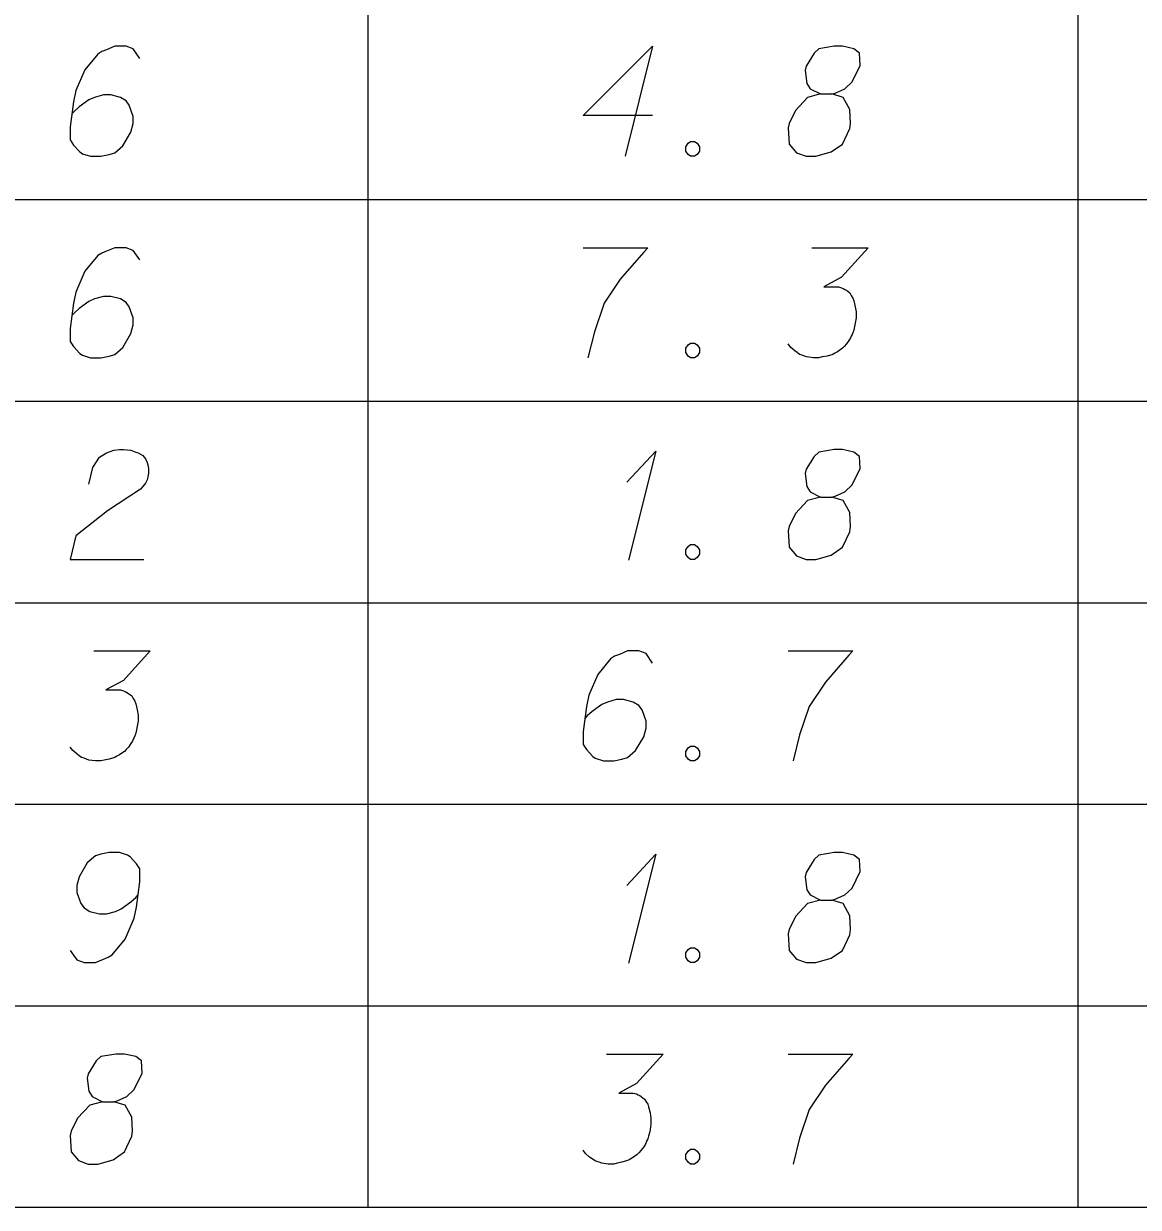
# Model space of a CAD drawing. Extents: x 2074207 to 2076812, y 516372 to 523312.
# Drawn here: x 2076573.1 to 2076621.8, y 519496.2 to 519547.9 of the extents above; entities that cross this region are included whole.
import ezdxf

# ---------------------------------------------------------------- set-up
doc = ezdxf.new("R2010")
doc.units = 0
for name, color, linetype in [('Prop DirtTable_ Soil Test Results - Outline (Major)', 7, 'Continuous'), ('Prop DirtTable_ Soil Test Results - Outline (Minor)', 7, 'Continuous'), ('Prop DirtTable_ Soil Test Results - Tx (Sample Data)', 7, 'Continuous')]:
    doc.layers.add(name, color=color, linetype=linetype)

msp = doc.modelspace()

# ---------------------------------------------------------------- linework, layer by layer
at = {"layer": 'Prop DirtTable_ Soil Test Results - Outline (Major)'}
msp.add_line((2076260.609, 519496.2), (2076811.903, 519496.2), dxfattribs=at)
at = {"layer": 'Prop DirtTable_ Soil Test Results - Outline (Minor)'}
for p, q in [((2076588.114, 519549), (2076588.114, 519540.2)), ((2076619.134, 519540.2), (2076619.134, 519549)), ((2076260.609, 519540.2), (2076811.903, 519540.2)), ((2076260.609, 519540.2), (2076811.903, 519540.2)), ((2076588.114, 519540.2), (2076588.114, 519531.4)), ((2076619.134, 519531.4), (2076619.134, 519540.2)), ((2076260.609, 519531.4), (2076811.903, 519531.4)), ((2076260.609, 519531.4), (2076811.903, 519531.4)), ((2076588.114, 519531.4), (2076588.114, 519522.6)), ((2076619.134, 519522.6), (2076619.134, 519531.4)), ((2076260.609, 519522.6), (2076811.903, 519522.6)), ((2076260.609, 519522.6), (2076811.903, 519522.6)), ((2076588.114, 519522.6), (2076588.114, 519513.8)), ((2076619.134, 519513.8), (2076619.134, 519522.6)), ((2076260.609, 519513.8), (2076811.903, 519513.8)), ((2076260.609, 519513.8), (2076811.903, 519513.8)), ((2076588.114, 519513.8), (2076588.114, 519505)), ((2076619.134, 519505), (2076619.134, 519513.8)), ((2076260.609, 519505), (2076811.903, 519505)), ((2076260.609, 519505), (2076811.903, 519505)), ((2076588.114, 519505), (2076588.114, 519496.2)), ((2076619.134, 519496.2), (2076619.134, 519505)), ((2076260.609, 519496.2), (2076811.903, 519496.2))]:
    msp.add_line(p, q, dxfattribs=at)
at = {"layer": 'Prop DirtTable_ Soil Test Results - Tx (Sample Data)'}
for points in [[(2076578.149, 519546.362), (2076577.867, 519546.778), (2076577.55, 519546.891), (2076577.056, 519546.891), (2076576.703, 519546.74), (2076576.491, 519546.664), (2076576.315, 519546.551), (2076575.751, 519545.87), (2076575.363, 519544.963), (2076575.257, 519544.472), (2076575.116, 519543.376), (2076575.116, 519542.809), (2076575.257, 519542.582), (2076575.539, 519542.28), (2076575.645, 519542.204), (2076575.998, 519542.091), (2076576.456, 519542.091), (2076576.809, 519542.167), (2076577.056, 519542.242), (2076577.409, 519542.544), (2076577.761, 519543.149), (2076577.867, 519543.527), (2076577.867, 519543.83), (2076577.691, 519544.321), (2076577.55, 519544.51), (2076577.303, 519544.661), (2076576.879, 519544.774), (2076576.562, 519544.774), (2076576.174, 519544.661), (2076575.927, 519544.548), (2076575.504, 519544.245), (2076575.292, 519544.056), (2076575.186, 519543.943)], [(2076600.549, 519543.867), (2076597.516, 519543.867), (2076600.549, 519546.891), (2076599.35, 519542.091)], [(2076607.887, 519544.812), (2076608.38, 519544.812), (2076608.522, 519544.85), (2076608.945, 519545.039), (2076609.262, 519545.341), (2076609.615, 519546.059), (2076609.58, 519546.589), (2076609.333, 519546.778), (2076608.839, 519546.891), (2076608.486, 519546.891), (2076607.816, 519546.778), (2076607.604, 519546.589), (2076607.252, 519546.022), (2076607.216, 519545.833), (2076607.287, 519545.266), (2076607.428, 519545.039), (2076607.887, 519544.812), (2076607.322, 519544.661), (2076606.793, 519544.094), (2076606.511, 519543.527), (2076606.476, 519543.338), (2076606.511, 519542.62), (2076606.828, 519542.242), (2076607.252, 519542.091), (2076607.675, 519542.091), (2076608.345, 519542.28), (2076608.839, 519542.62), (2076609.157, 519543.3), (2076609.192, 519543.527), (2076609.157, 519544.132), (2076608.874, 519544.661), (2076608.38, 519544.812)], [(2076602.207, 519542.733), (2076602.384, 519542.733), (2076602.489, 519542.658), (2076602.595, 519542.507), (2076602.595, 519542.318), (2076602.489, 519542.167), (2076602.384, 519542.091), (2076602.207, 519542.091), (2076602.101, 519542.167), (2076601.996, 519542.318), (2076601.996, 519542.507), (2076602.101, 519542.658), (2076602.207, 519542.733)], [(2076578.149, 519537.562), (2076577.867, 519537.978), (2076577.55, 519538.091), (2076577.056, 519538.091), (2076576.703, 519537.94), (2076576.491, 519537.864), (2076576.315, 519537.751), (2076575.751, 519537.07), (2076575.363, 519536.163), (2076575.257, 519535.672), (2076575.116, 519534.576), (2076575.116, 519534.009), (2076575.257, 519533.782), (2076575.539, 519533.48), (2076575.645, 519533.404), (2076575.998, 519533.291), (2076576.456, 519533.291), (2076576.809, 519533.367), (2076577.056, 519533.442), (2076577.409, 519533.744), (2076577.761, 519534.349), (2076577.867, 519534.727), (2076577.867, 519535.03), (2076577.691, 519535.521), (2076577.55, 519535.71), (2076577.303, 519535.861), (2076576.879, 519535.974), (2076576.562, 519535.974), (2076576.174, 519535.861), (2076575.927, 519535.748), (2076575.504, 519535.445), (2076575.292, 519535.256), (2076575.186, 519535.143)], [(2076597.516, 519538.091), (2076600.338, 519538.091), (2076600.161, 519537.902), (2076599.138, 519536.73), (2076598.433, 519535.672), (2076598.009, 519534.425), (2076597.727, 519533.291)], [(2076607.499, 519538.091), (2076609.968, 519538.091), (2076608.804, 519536.806), (2076608.028, 519536.39), (2076608.663, 519536.39), (2076608.804, 519536.352), (2076608.874, 519536.315), (2076608.945, 519536.277), (2076609.015, 519536.239), (2076609.157, 519536.126), (2076609.227, 519536.012), (2076609.298, 519535.899), (2076609.333, 519535.785), (2076609.403, 519535.521), (2076609.439, 519535.294), (2076609.439, 519535.181), (2076609.439, 519535.03), (2076609.403, 519534.803), (2076609.368, 519534.652), (2076609.333, 519534.5), (2076609.298, 519534.387), (2076609.262, 519534.311), (2076609.227, 519534.236), (2076609.192, 519534.16), (2076609.121, 519534.047), (2076609.015, 519533.896), (2076608.91, 519533.782), (2076608.839, 519533.707), (2076608.733, 519533.631), (2076608.627, 519533.555), (2076608.486, 519533.48), (2076608.416, 519533.442), (2076608.169, 519533.367), (2076607.957, 519533.329), (2076607.816, 519533.291), (2076607.569, 519533.291), (2076607.287, 519533.329), (2076607.181, 519533.367), (2076607.075, 519533.404), (2076606.969, 519533.442), (2076606.864, 519533.518), (2076606.758, 519533.593), (2076606.581, 519533.744), (2076606.476, 519533.896)], [(2076602.207, 519533.933), (2076602.384, 519533.933), (2076602.489, 519533.858), (2076602.595, 519533.707), (2076602.595, 519533.518), (2076602.489, 519533.367), (2076602.384, 519533.291), (2076602.207, 519533.291), (2076602.101, 519533.367), (2076601.996, 519533.518), (2076601.996, 519533.707), (2076602.101, 519533.858), (2076602.207, 519533.933)], [(2076575.927, 519527.779), (2076576.103, 519528.497), (2076576.386, 519528.951), (2076576.703, 519529.14), (2076577.02, 519529.253), (2076577.267, 519529.291), (2076577.444, 519529.291), (2076577.761, 519529.253), (2076577.973, 519529.178), (2076578.079, 519529.14), (2076578.29, 519529.026), (2076578.396, 519528.875), (2076578.467, 519528.724), (2076578.502, 519528.611), (2076578.537, 519528.459), (2076578.537, 519528.27), (2076578.502, 519528.081), (2076578.467, 519527.968), (2076578.396, 519527.817), (2076578.29, 519527.666), (2076578.185, 519527.552), (2076576.738, 519526.607), (2076575.363, 519525.511), (2076575.116, 519524.491), (2076578.326, 519524.491)], [(2076607.887, 519527.212), (2076608.38, 519527.212), (2076608.522, 519527.25), (2076608.945, 519527.439), (2076609.262, 519527.741), (2076609.615, 519528.459), (2076609.58, 519528.989), (2076609.333, 519529.178), (2076608.839, 519529.291), (2076608.486, 519529.291), (2076607.816, 519529.178), (2076607.604, 519528.989), (2076607.252, 519528.422), (2076607.216, 519528.233), (2076607.287, 519527.666), (2076607.428, 519527.439), (2076607.887, 519527.212), (2076607.322, 519527.061), (2076606.793, 519526.494), (2076606.511, 519525.927), (2076606.476, 519525.738), (2076606.511, 519525.02), (2076606.828, 519524.642), (2076607.252, 519524.491), (2076607.675, 519524.491), (2076608.345, 519524.68), (2076608.839, 519525.02), (2076609.157, 519525.7), (2076609.192, 519525.927), (2076609.157, 519526.532), (2076608.874, 519527.061), (2076608.38, 519527.212)], [(2076599.42, 519527.855), (2076600.69, 519529.215), (2076599.491, 519524.453)], [(2076602.207, 519525.133), (2076602.384, 519525.133), (2076602.489, 519525.058), (2076602.595, 519524.907), (2076602.595, 519524.718), (2076602.489, 519524.567), (2076602.384, 519524.491), (2076602.207, 519524.491), (2076602.101, 519524.567), (2076601.996, 519524.718), (2076601.996, 519524.907), (2076602.101, 519525.058), (2076602.207, 519525.133)], [(2076576.139, 519520.491), (2076578.608, 519520.491), (2076577.444, 519519.206), (2076576.668, 519518.79), (2076577.303, 519518.79), (2076577.444, 519518.752), (2076577.514, 519518.715), (2076577.585, 519518.677), (2076577.655, 519518.639), (2076577.797, 519518.526), (2076577.867, 519518.412), (2076577.938, 519518.299), (2076577.973, 519518.185), (2076578.043, 519517.921), (2076578.079, 519517.694), (2076578.079, 519517.581), (2076578.079, 519517.43), (2076578.043, 519517.203), (2076578.008, 519517.052), (2076577.973, 519516.9), (2076577.938, 519516.787), (2076577.902, 519516.711), (2076577.867, 519516.636), (2076577.832, 519516.56), (2076577.761, 519516.447), (2076577.655, 519516.296), (2076577.55, 519516.182), (2076577.479, 519516.107), (2076577.373, 519516.031), (2076577.267, 519515.955), (2076577.126, 519515.88), (2076577.056, 519515.842), (2076576.809, 519515.767), (2076576.597, 519515.729), (2076576.456, 519515.691), (2076576.209, 519515.691), (2076575.927, 519515.729), (2076575.821, 519515.767), (2076575.715, 519515.804), (2076575.609, 519515.842), (2076575.504, 519515.918), (2076575.398, 519515.993), (2076575.221, 519516.144), (2076575.116, 519516.296)], [(2076600.549, 519519.962), (2076600.267, 519520.378), (2076599.95, 519520.491), (2076599.456, 519520.491), (2076599.103, 519520.34), (2076598.891, 519520.264), (2076598.715, 519520.151), (2076598.151, 519519.47), (2076597.763, 519518.563), (2076597.657, 519518.072), (2076597.516, 519516.976), (2076597.516, 519516.409), (2076597.657, 519516.182), (2076597.939, 519515.88), (2076598.045, 519515.804), (2076598.398, 519515.691), (2076598.856, 519515.691), (2076599.209, 519515.767), (2076599.456, 519515.842), (2076599.809, 519516.144), (2076600.161, 519516.749), (2076600.267, 519517.127), (2076600.267, 519517.43), (2076600.091, 519517.921), (2076599.95, 519518.11), (2076599.703, 519518.261), (2076599.279, 519518.374), (2076598.962, 519518.374), (2076598.574, 519518.261), (2076598.327, 519518.148), (2076597.904, 519517.845), (2076597.692, 519517.656), (2076597.586, 519517.543)], [(2076606.476, 519520.491), (2076609.298, 519520.491), (2076609.121, 519520.302), (2076608.098, 519519.13), (2076607.393, 519518.072), (2076606.969, 519516.825), (2076606.687, 519515.691)], [(2076602.207, 519516.333), (2076602.384, 519516.333), (2076602.489, 519516.258), (2076602.595, 519516.107), (2076602.595, 519515.918), (2076602.489, 519515.767), (2076602.384, 519515.691), (2076602.207, 519515.691), (2076602.101, 519515.767), (2076601.996, 519515.918), (2076601.996, 519516.107), (2076602.101, 519516.258), (2076602.207, 519516.333)], [(2076575.116, 519507.42), (2076575.398, 519507.004), (2076575.715, 519506.891), (2076576.209, 519506.891), (2076576.562, 519507.042), (2076576.774, 519507.118), (2076576.95, 519507.231), (2076577.514, 519507.911), (2076577.902, 519508.818), (2076578.008, 519509.31), (2076578.149, 519510.406), (2076578.149, 519510.973), (2076578.008, 519511.2), (2076577.726, 519511.502), (2076577.62, 519511.578), (2076577.267, 519511.691), (2076576.809, 519511.691), (2076576.456, 519511.615), (2076576.209, 519511.54), (2076575.856, 519511.237), (2076575.504, 519510.633), (2076575.398, 519510.255), (2076575.398, 519509.952), (2076575.574, 519509.461), (2076575.715, 519509.272), (2076575.962, 519509.121), (2076576.386, 519509.007), (2076576.703, 519509.007), (2076577.091, 519509.121), (2076577.338, 519509.234), (2076577.761, 519509.537), (2076577.973, 519509.726), (2076578.079, 519509.839)], [(2076607.887, 519509.612), (2076608.38, 519509.612), (2076608.522, 519509.65), (2076608.945, 519509.839), (2076609.262, 519510.141), (2076609.615, 519510.859), (2076609.58, 519511.389), (2076609.333, 519511.578), (2076608.839, 519511.691), (2076608.486, 519511.691), (2076607.816, 519511.578), (2076607.604, 519511.389), (2076607.252, 519510.822), (2076607.216, 519510.633), (2076607.287, 519510.066), (2076607.428, 519509.839), (2076607.887, 519509.612), (2076607.322, 519509.461), (2076606.793, 519508.894), (2076606.511, 519508.327), (2076606.476, 519508.138), (2076606.511, 519507.42), (2076606.828, 519507.042), (2076607.252, 519506.891), (2076607.675, 519506.891), (2076608.345, 519507.08), (2076608.839, 519507.42), (2076609.157, 519508.1), (2076609.192, 519508.327), (2076609.157, 519508.932), (2076608.874, 519509.461), (2076608.38, 519509.612)], [(2076599.42, 519510.255), (2076600.69, 519511.615), (2076599.491, 519506.853)], [(2076602.207, 519507.533), (2076602.384, 519507.533), (2076602.489, 519507.458), (2076602.595, 519507.307), (2076602.595, 519507.118), (2076602.489, 519506.967), (2076602.384, 519506.891), (2076602.207, 519506.891), (2076602.101, 519506.967), (2076601.996, 519507.118), (2076601.996, 519507.307), (2076602.101, 519507.458), (2076602.207, 519507.533)], [(2076576.527, 519500.812), (2076577.02, 519500.812), (2076577.162, 519500.85), (2076577.585, 519501.039), (2076577.902, 519501.341), (2076578.255, 519502.059), (2076578.22, 519502.589), (2076577.973, 519502.778), (2076577.479, 519502.891), (2076577.126, 519502.891), (2076576.456, 519502.778), (2076576.244, 519502.589), (2076575.892, 519502.022), (2076575.856, 519501.833), (2076575.927, 519501.266), (2076576.068, 519501.039), (2076576.527, 519500.812), (2076575.962, 519500.661), (2076575.433, 519500.094), (2076575.151, 519499.527), (2076575.116, 519499.338), (2076575.151, 519498.62), (2076575.468, 519498.242), (2076575.892, 519498.091), (2076576.315, 519498.091), (2076576.985, 519498.28), (2076577.479, 519498.62), (2076577.797, 519499.3), (2076577.832, 519499.527), (2076577.797, 519500.132), (2076577.514, 519500.661), (2076577.02, 519500.812)], [(2076598.539, 519502.891), (2076601.008, 519502.891), (2076599.844, 519501.606), (2076599.068, 519501.19), (2076599.703, 519501.19), (2076599.844, 519501.152), (2076599.914, 519501.115), (2076599.985, 519501.077), (2076600.055, 519501.039), (2076600.197, 519500.926), (2076600.267, 519500.812), (2076600.338, 519500.699), (2076600.373, 519500.585), (2076600.443, 519500.321), (2076600.479, 519500.094), (2076600.479, 519499.981), (2076600.479, 519499.83), (2076600.443, 519499.603), (2076600.408, 519499.452), (2076600.373, 519499.3), (2076600.338, 519499.187), (2076600.302, 519499.111), (2076600.267, 519499.036), (2076600.232, 519498.96), (2076600.161, 519498.847), (2076600.055, 519498.696), (2076599.95, 519498.582), (2076599.879, 519498.507), (2076599.773, 519498.431), (2076599.667, 519498.355), (2076599.526, 519498.28), (2076599.456, 519498.242), (2076599.209, 519498.167), (2076598.997, 519498.129), (2076598.856, 519498.091), (2076598.609, 519498.091), (2076598.327, 519498.129), (2076598.221, 519498.167), (2076598.115, 519498.204), (2076598.009, 519498.242), (2076597.904, 519498.318), (2076597.798, 519498.393), (2076597.621, 519498.544), (2076597.516, 519498.696)], [(2076606.476, 519502.891), (2076609.298, 519502.891), (2076609.121, 519502.702), (2076608.098, 519501.53), (2076607.393, 519500.472), (2076606.969, 519499.225), (2076606.687, 519498.091)], [(2076602.207, 519498.733), (2076602.384, 519498.733), (2076602.489, 519498.658), (2076602.595, 519498.507), (2076602.595, 519498.318), (2076602.489, 519498.167), (2076602.384, 519498.091), (2076602.207, 519498.091), (2076602.101, 519498.167), (2076601.996, 519498.318), (2076601.996, 519498.507), (2076602.101, 519498.658), (2076602.207, 519498.733)]]:
    msp.add_lwpolyline(points, dxfattribs=at)

doc.saveas('drawing.dxf')
